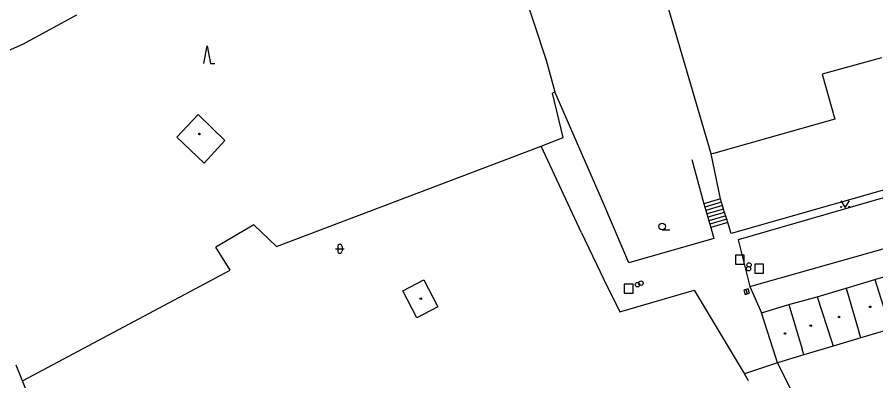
# Model space of a CAD drawing. Extents: x -600309 to -598967, y -1161267 to -1160292.
# Drawn here: x -599527.1 to -599430.1, y -1160776.9 to -1160735.8 of the extents above; entities that cross this region are included whole.
import ezdxf

# ---------------------------------------------------------------- set-up
doc = ezdxf.new("R2010")
doc.units = 0
for name, color, linetype in [('Level 10', 7, 'Continuous'), ('Level 11', 7, 'Continuous'), ('Level 26', 7, 'Continuous'), ('Level 27', 7, 'Continuous'), ('Level 28', 7, 'Continuous'), ('Level 36', 7, 'Continuous'), ('Level 39', 7, 'Continuous'), ('Level 5', 7, 'Continuous'), ('Level 51', 7, 'Continuous'), ('Level 52', 7, 'Continuous'), ('Level 7', 7, 'Continuous'), ('Level 8', 7, 'Continuous')]:
    doc.layers.add(name, color=color, linetype=linetype)

msp = doc.modelspace()

# ---------------------------------------------------------------- linework, layer by layer
at = {"layer": 'Level 10'}
for points in [[(-599369.02, -1160736.61), (-599375.87, -1160740.05), (-599382.08, -1160742.55), (-599402.28, -1160748.32), (-599417.67, -1160752.85), (-599445.67, -1160760.96), (-599444.34, -1160766.25)], [(-599444.34, -1160766.25), (-599425.57, -1160760.9099), (-599404.33, -1160754.48)]]:
    msp.add_lwpolyline(points, dxfattribs=at)
at = {"layer": 'Level 11'}
for points in [[(-599540, -1160744.16), (-599533.12, -1160741.8), (-599526.47, -1160738.86), (-599520.35, -1160735.51)], [(-599463.37, -1160760.18), (-599467.92, -1160750.36)], [(-599447.67, -1160756.33), (-599449.55, -1160756.88)], [(-599447.55, -1160756.7199), (-599449.44, -1160757.26)], [(-599447.43, -1160757.1), (-599449.33, -1160757.65)], [(-599447.32, -1160757.48), (-599449.2199, -1160758.03)], [(-599447.2, -1160757.86), (-599449.11, -1160758.42)], [(-599447.08, -1160758.25), (-599449, -1160758.8)], [(-599446.9699, -1160758.63), (-599448.89, -1160759.18)], [(-599446.85, -1160759.01), (-599448.77, -1160759.57)], [(-599444.34, -1160766.25), (-599443.03, -1160769.2199)]]:
    msp.add_lwpolyline(points, dxfattribs=at)
at = {"layer": 'Level 26'}
for points in [[(-599445.98, -1160763.7), (-599444.98, -1160763.7), (-599444.98, -1160762.7), (-599445.98, -1160762.7)], [(-599443.8, -1160764.73), (-599442.8, -1160764.73), (-599442.8, -1160763.73), (-599443.8, -1160763.73)], [(-599458.54, -1160766.98), (-599457.54, -1160766.98), (-599457.54, -1160765.98), (-599458.54, -1160765.98)]]:
    msp.add_lwpolyline(points, close=True, dxfattribs=at)
at = {"layer": 'Level 27'}
msp.add_line((-599444.7989, -1160766.5928), (-599444.6409, -1160767.0672), dxfattribs=at)
msp.add_lwpolyline([(-599445.0361, -1160766.6717), (-599444.8782, -1160767.1462), (-599444.4037, -1160766.9883), (-599444.5616, -1160766.5138)], close=True, dxfattribs=at)
at = {"layer": 'Level 28'}
for centre in [(-599444.44, -1160763.8), (-599444.5, -1160764.23), (-599456.6599, -1160765.86), (-599457.04, -1160766.03)]:
    msp.add_circle(centre, 0.25, dxfattribs=at)
at = {"layer": 'Level 36'}
for p, q in [((-599454.25, -1160759.825), (-599453.375, -1160759.825)), ((-599490.906, -1160761.726), (-599490.906, -1160762.226)), ((-599490.406, -1160761.726), (-599490.406, -1160762.226)), ((-599491.156, -1160761.976), (-599490.156, -1160761.976))]:
    msp.add_line(p, q, dxfattribs=at)
for points in [[(-599506.019, -1160741.018), (-599505.644, -1160739.018), (-599505.269, -1160741.018), (-599504.769, -1160741.018)], [(-599434.09, -1160756.54), (-599433.59, -1160757.29), (-599433.09, -1160756.54)]]:
    msp.add_lwpolyline(points, dxfattribs=at)
for centre, radius in [((-599434.0402, -1160757.2398), 0.05), ((-599433.1408, -1160757.2398), 0.05), ((-599454.2501, -1160759.4499), 0.375)]:
    msp.add_circle(centre, radius, dxfattribs=at)
for centre, start, end in [((-599490.6557, -1160761.7263), 0, 180), ((-599490.6557, -1160762.2263), 180, 0)]:
    msp.add_arc(centre, 0.25, start, end, dxfattribs=at)
at = {"layer": 'Level 39'}
for centre, radius in [((-599506.53, -1160749), 0.09), ((-599506.53, -1160749), 0.0398), ((-599481.51, -1160767.61), 0.09), ((-599481.51, -1160767.61), 0.0398), ((-599430.76, -1160768.54), 0.09), ((-599430.76, -1160768.54), 0.0398), ((-599434.29, -1160769.69), 0.09), ((-599434.29, -1160769.69), 0.0398), ((-599437.4699, -1160770.6599), 0.09), ((-599437.4699, -1160770.6599), 0.0398), ((-599440.38, -1160771.55), 0.09), ((-599440.38, -1160771.55), 0.0398)]:
    msp.add_circle(centre, radius, dxfattribs=at)
at = {"layer": 'Level 5'}
for points in [[(-599448.74, -1160751.26), (-599454.32, -1160732.07)], [(-599429.5, -1160740.39), (-599436.18, -1160742.24)], [(-599436.18, -1160742.24), (-599434.75, -1160747.33)], [(-599434.75, -1160747.33), (-599448.46, -1160751.2)], [(-599448.46, -1160751.2), (-599448.74, -1160751.26)], [(-599430.2199, -1160765.45), (-599426.82, -1160764.44)], [(-599433.48, -1160766.42), (-599430.2199, -1160765.45)], [(-599430.2199, -1160765.45), (-599428.67, -1160770.45)], [(-599436.75, -1160767.39), (-599433.48, -1160766.42)], [(-599433.48, -1160766.42), (-599431.99, -1160771.46)], [(-599439.95, -1160768.27), (-599436.75, -1160767.39)], [(-599436.75, -1160767.39), (-599435.14, -1160772.4)], [(-599443.03, -1160769.2199), (-599439.95, -1160768.27)], [(-599439.95, -1160768.27), (-599438.44, -1160773.34)], [(-599441.4, -1160774.27), (-599443.03, -1160769.2199)], [(-599428.49, -1160771.06), (-599431.82, -1160772.03)], [(-599435.14, -1160772.4), (-599434.95, -1160773)], [(-599431.82, -1160772.03), (-599434.95, -1160773)], [(-599431.82, -1160772.03), (-599431.99, -1160771.46)], [(-599438.27, -1160773.98), (-599438.44, -1160773.34)], [(-599434.95, -1160773), (-599438.27, -1160773.98)], [(-599441.23, -1160774.87), (-599441.4, -1160774.27)], [(-599438.27, -1160773.98), (-599441.23, -1160774.87)]]:
    msp.add_lwpolyline(points, dxfattribs=at)
at = {"layer": 'Level 51'}
for points in [[(-599478.61, -1160706.1), (-599478.04, -1160708.21), (-599467.37, -1160740.67)], [(-599467.37, -1160740.67), (-599466.39, -1160744.25)], [(-599466.39, -1160744.25), (-599466.64, -1160744.38)], [(-599460.83, -1160756.95), (-599466.39, -1160744.25)], [(-599465.42, -1160749.4099), (-599466.64, -1160744.38)], [(-599497.83, -1160761.7), (-599467.92, -1160750.36), (-599465.42, -1160749.4099)], [(-599500.39, -1160759.27), (-599504.65, -1160761.79)], [(-599500.39, -1160759.27), (-599497.83, -1160761.7)], [(-599503.06, -1160764.39), (-599504.65, -1160761.79)], [(-599526.51, -1160776.9), (-599503.06, -1160764.39)], [(-599526.51, -1160776.9), (-599527.2199, -1160775.15)], [(-599441.23, -1160774.87), (-599435, -1160787.46)], [(-599444.5, -1160776.9099), (-599444.9699, -1160776.1)], [(-599523.14, -1160785.2199), (-599526.51, -1160776.9)]]:
    msp.add_lwpolyline(points, dxfattribs=at)
at = {"layer": 'Level 52'}
for points in [[(-599509.06, -1160749.35), (-599506.68, -1160746.79)], [(-599506.68, -1160746.79), (-599503.6599, -1160749.73)], [(-599505.9699, -1160752.28), (-599509.06, -1160749.35)], [(-599503.6599, -1160749.73), (-599505.9699, -1160752.28)], [(-599483.54, -1160766.74), (-599481.18, -1160765.5)], [(-599481.18, -1160765.5), (-599479.59, -1160768.54)], [(-599481.95, -1160769.77), (-599483.54, -1160766.74)], [(-599479.59, -1160768.54), (-599481.95, -1160769.77)]]:
    msp.add_lwpolyline(points, dxfattribs=at)
at = {"layer": 'Level 7'}
for points in [[(-599369.5, -1160736.07), (-599376.15, -1160739.39), (-599381.86, -1160741.7199), (-599402.5, -1160747.71), (-599417.77, -1160752.08), (-599446.4699, -1160760.26), (-599446.85, -1160759.01)], [(-599450.9099, -1160751.89), (-599449.55, -1160756.88)], [(-599447.67, -1160756.33), (-599448.74, -1160751.26)], [(-599449.55, -1160756.88), (-599449.44, -1160757.26)], [(-599447.55, -1160756.7199), (-599447.67, -1160756.33)], [(-599447.43, -1160757.1), (-599447.55, -1160756.7199)], [(-599448.77, -1160759.57), (-599448.4099, -1160760.81), (-599458.03, -1160763.58), (-599460.83, -1160756.95)], [(-599449.44, -1160757.26), (-599449.33, -1160757.65)], [(-599449.33, -1160757.65), (-599449.2199, -1160758.03)], [(-599447.32, -1160757.48), (-599447.43, -1160757.1)], [(-599447.2, -1160757.86), (-599447.32, -1160757.48)], [(-599447.08, -1160758.25), (-599447.2, -1160757.86)], [(-599449.2199, -1160758.03), (-599449.11, -1160758.42)], [(-599449.11, -1160758.42), (-599449, -1160758.8)], [(-599449, -1160758.8), (-599448.89, -1160759.18)], [(-599446.9699, -1160758.63), (-599447.08, -1160758.25)], [(-599446.85, -1160759.01), (-599446.9699, -1160758.63)], [(-599448.89, -1160759.18), (-599448.77, -1160759.57)], [(-599463.37, -1160760.18), (-599460.83, -1160765.44), (-599459.05, -1160769.12), (-599450.65, -1160766.65), (-599445.32, -1160775.52)], [(-599445.32, -1160775.52), (-599444.9699, -1160776.1)]]:
    msp.add_lwpolyline(points, dxfattribs=at)
at = {"layer": 'Level 8'}
msp.add_lwpolyline([(-599441.23, -1160774.87), (-599444.9699, -1160776.1)], dxfattribs=at)

doc.saveas('drawing.dxf')
